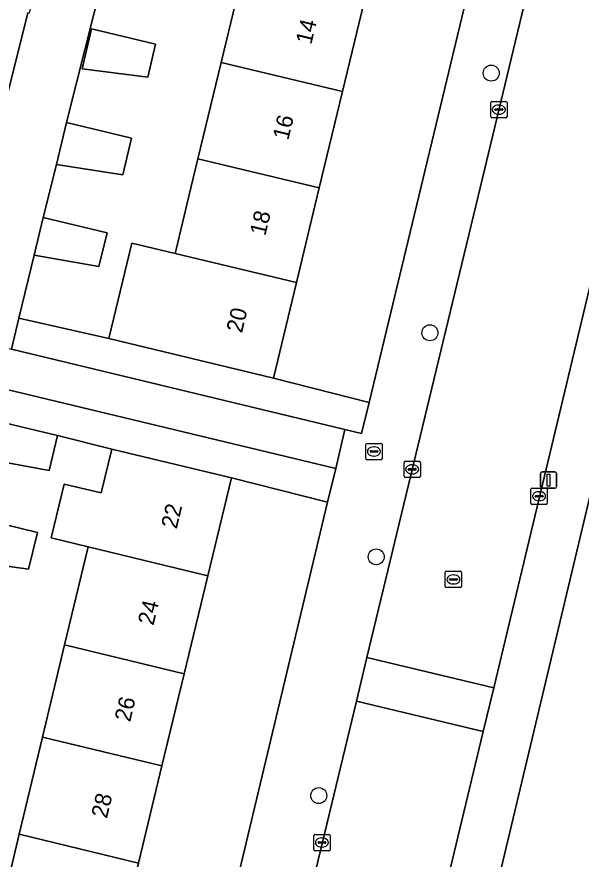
# Model space of a CAD drawing. Extents: x 162803 to 163818, y 381639 to 382475.
# Drawn here: x 163169.2 to 163203.7, y 382209.4 to 382261 of the extents above; entities that cross this region are included whole.
import ezdxf

# ---------------------------------------------------------------- set-up
doc = ezdxf.new("R2010")
doc.units = 0
for name, color, linetype in [('IMGEO_Boom', 7, 'Continuous'), ('IMGEO_Brandkraan', 7, 'Continuous'), ('IMGEO_Erf', 7, 'Continuous'), ('IMGEO_Groenvoorziening', 7, 'Continuous'), ('IMGEO_Kolk', 7, 'Continuous'), ('IMGEO_Lichtmast', 7, 'Continuous'), ('IMGEO_Pand', 7, 'Continuous'), ('IMGEO_Pand_nummerreeks', 7, 'Continuous'), ('IMGEO_Rijbaan_lokaal_open', 7, 'Continuous'), ('IMGEO_Rioolput', 7, 'Continuous'), ('IMGEO_Voetpad_open', 7, 'Continuous')]:
    doc.layers.add(name, color=color, linetype=linetype)

msp = doc.modelspace()

# ---------------------------------------------------------------- linework, layer by layer
at = {"layer": 'IMGEO_Boom'}
for centre in [(163198.228, 382257.543), (163194.472, 382241.631), (163191.182, 382227.904), (163187.664, 382213.274)]:
    msp.add_circle(centre, 0.489, dxfattribs=at)
at = {"layer": 'IMGEO_Brandkraan'}
for p, q in [((163190.544, 382233.931), (163190.544, 382234.783)), ((163190.619, 382234.857), (163191.471, 382234.857)), ((163191.032, 382234.637), (163191.057, 382234.637)), ((163191.545, 382234.783), (163191.545, 382233.931)), ((163190.803, 382234.351), (163190.803, 382234.363)), ((163191.241, 382234.314), (163190.843, 382234.314)), ((163190.846, 382234.4), (163191.244, 382234.4)), ((163191.055, 382234.077), (163191.03, 382234.077)), ((163191.287, 382234.363), (163191.287, 382234.351)), ((163191.471, 382233.857), (163190.619, 382233.857))]:
    msp.add_line(p, q, dxfattribs=at)
for points in [[(163190.544, 382233.931), (163190.544, 382234.783)], [(163190.619, 382234.857), (163191.471, 382234.857)], [(163191.545, 382234.783), (163191.545, 382233.931)], [(163191.471, 382233.857), (163190.619, 382233.857)]]:
    msp.add_lwpolyline(points, dxfattribs=at)
for centre, radius, start, end in [((163190.621, 382234.781), 0.0765, 91.552, 178.448), ((163190.621, 382234.781), 0.0765, 91.552, 178.448), ((163191.469, 382234.781), 0.0765, 1.552, 88.448), ((163191.469, 382234.781), 0.0765, 1.552, 88.448), ((163190.843, 382234.36), 0.0403, 85.8775, 175.7526), ((163190.84, 382234.35), 0.0366, 178.938, 274.7102), ((163191.244, 382234.357), 0.043, 264.8664, 352.4533), ((163191.248, 382234.362), 0.0386, 1.7309, 96.639), ((163190.621, 382233.933), 0.0765, 181.552, 268.448), ((163190.621, 382233.933), 0.0765, 181.552, 268.448), ((163191.469, 382233.933), 0.0765, 271.552, 358.448), ((163191.469, 382233.933), 0.0765, 271.552, 358.448)]:
    msp.add_arc(centre, radius, start, end, dxfattribs=at)
for centre, major_axis, ratio, start_param, end_param in [((163191.031, 382234.357), (-0.387, 0.002), 0.722429, 4.712389, 7.853982), ((163191.056, 382234.357), (-0.39, 0.002), 0.717154, 1.570796, 4.712389)]:
    msp.add_ellipse(centre, major_axis=major_axis, ratio=ratio, start_param=start_param, end_param=end_param, dxfattribs=at)
at = {"layer": 'IMGEO_Erf'}
for points in [[(163193.788, 382250), (163204.875, 382296.09), (163198.99, 382297.502), (163197.558, 382291.542), (163196.163, 382285.737), (163194.78, 382279.981), (163193.373, 382274.127), (163191.894, 382267.972), (163190.583, 382262.516), (163189.117, 382256.414), (163187.699, 382250.511), (163187.576, 382250), (163186.304, 382244.706), (163184.898, 382238.854), (163190.746, 382237.354)], [(163177.675, 382259.313), (163177.189, 382257.288), (163173.168, 382257.803), (163173.756, 382260.254)], [(163172.103, 382222.512), (163173.544, 382228.515), (163171.272, 382229.061), (163172.066, 382232.367), (163174.338, 382231.822), (163174.984, 382234.51), (163171.664, 382235.339), (163171.158, 382233.187), (163167.151, 382233.933), (163162.177, 382212.885), (163166.181, 382211.923), (163165.646, 382209.693), (163161.56, 382210.274), (163161.317, 382209.247), (163159.257, 382209.535), (163158.683, 382207.182), (163167.883, 382204.938), (163169.316, 382210.907), (163170.745, 382216.858)], [(163188.207, 382231.249), (163182.321, 382232.741), (163180.875, 382226.747), (163179.428, 382220.746), (163178.064, 382215.093), (163176.63, 382209.144), (163175.19, 382203.175), (163181.162, 382201.749)], [(163165.794, 382227.729), (163166.428, 382230.367), (163170.435, 382229.405), (163169.895, 382227.157)]]:
    msp.add_lwpolyline(points, close=True, dxfattribs=at)
for points in [[(163174.478, 382263.53), (163172.221, 382254.514), (163176.201, 382253.558), (163175.661, 382251.306), (163171.602, 382251.937), (163170.788, 382248.691), (163174.697, 382247.748), (163174.199, 382245.683), (163170.232, 382246.387), (163169.303, 382242.529), (163174.805, 382241.277), (163176.211, 382247.131), (163178.87, 382246.492), (163178.927, 382246.728), (163179.713, 382250), (163180.265, 382252.298), (163181.682, 382258.2), (163183.148, 382264.303)], [(163158.553, 382263.777), (163157.118, 382257.827), (163155.755, 382252.175), (163155.23, 382250), (163154.299, 382246.14), (163161.513, 382244.425), (163162.007, 382246.47), (163165.967, 382245.764), (163169.853, 382261.227)], [(163208.662, 382250), (163195.885, 382196.387), (163195.134, 382193.161), (163224.627, 382186.06)]]:
    msp.add_lwpolyline(points, dxfattribs=at)
at = {"layer": 'IMGEO_Groenvoorziening'}
for points in [[(163174.805, 382241.277), (163169.303, 382242.529), (163168.844, 382240.625), (163189.262, 382235.713), (163190.286, 382235.467), (163190.746, 382237.354), (163184.898, 382238.854)], [(163169.509, 382237.937), (163168.215, 382238.248), (163167.743, 382236.285), (163169.019, 382235.977), (163171.664, 382235.339), (163174.984, 382234.51), (163182.321, 382232.741), (163188.207, 382231.249), (163188.703, 382233.318)]]:
    msp.add_lwpolyline(points, close=True, dxfattribs=at)
at = {"layer": 'IMGEO_Kolk'}
for p, q in [((163198.192, 382254.879), (163198.192, 382255.731)), ((163198.267, 382255.805), (163199.119, 382255.805)), ((163199.193, 382255.731), (163199.193, 382254.879)), ((163198.451, 382255.299), (163198.451, 382255.311)), ((163198.889, 382255.262), (163198.491, 382255.262)), ((163198.494, 382255.348), (163198.892, 382255.348)), ((163198.68, 382255.585), (163198.705, 382255.585)), ((163198.935, 382255.311), (163198.935, 382255.299)), ((163199.119, 382254.805), (163198.267, 382254.805)), ((163198.703, 382255.025), (163198.678, 382255.025)), ((163192.885, 382232.839), (163192.885, 382233.691)), ((163192.96, 382233.765), (163193.812, 382233.765)), ((163193.373, 382233.545), (163193.398, 382233.545)), ((163193.886, 382233.691), (163193.886, 382232.839)), ((163193.144, 382233.259), (163193.144, 382233.271)), ((163193.582, 382233.222), (163193.184, 382233.222)), ((163193.187, 382233.308), (163193.585, 382233.308)), ((163193.396, 382232.985), (163193.371, 382232.985)), ((163193.628, 382233.271), (163193.628, 382233.259)), ((163193.812, 382232.765), (163192.96, 382232.765)), ((163200.656, 382231.191), (163200.656, 382232.043)), ((163200.731, 382232.117), (163201.583, 382232.117)), ((163201.657, 382232.043), (163201.657, 382231.191)), ((163200.915, 382231.611), (163200.915, 382231.623)), ((163201.353, 382231.574), (163200.955, 382231.574)), ((163200.958, 382231.66), (163201.356, 382231.66)), ((163201.144, 382231.897), (163201.169, 382231.897)), ((163201.399, 382231.623), (163201.399, 382231.611)), ((163201.583, 382231.117), (163200.731, 382231.117)), ((163201.167, 382231.337), (163201.142, 382231.337)), ((163187.358, 382209.973), (163187.358, 382210.825)), ((163187.433, 382210.899), (163188.285, 382210.899)), ((163188.359, 382210.825), (163188.359, 382209.973)), ((163187.617, 382210.393), (163187.617, 382210.405)), ((163188.055, 382210.356), (163187.657, 382210.356)), ((163187.66, 382210.442), (163188.058, 382210.442)), ((163187.846, 382210.679), (163187.871, 382210.679)), ((163188.101, 382210.405), (163188.101, 382210.393)), ((163188.285, 382209.899), (163187.433, 382209.899)), ((163187.869, 382210.119), (163187.844, 382210.119))]:
    msp.add_line(p, q, dxfattribs=at)
for points in [[(163198.192, 382254.879), (163198.192, 382255.731)], [(163198.267, 382255.805), (163199.119, 382255.805)], [(163199.193, 382255.731), (163199.193, 382254.879)], [(163199.119, 382254.805), (163198.267, 382254.805)], [(163192.885, 382232.839), (163192.885, 382233.691)], [(163192.96, 382233.765), (163193.812, 382233.765)], [(163193.886, 382233.691), (163193.886, 382232.839)], [(163193.812, 382232.765), (163192.96, 382232.765)], [(163200.656, 382231.191), (163200.656, 382232.043)], [(163200.731, 382232.117), (163201.583, 382232.117)], [(163201.657, 382232.043), (163201.657, 382231.191)], [(163201.583, 382231.117), (163200.731, 382231.117)], [(163187.358, 382209.973), (163187.358, 382210.825)], [(163187.433, 382210.899), (163188.285, 382210.899)], [(163188.359, 382210.825), (163188.359, 382209.973)], [(163188.285, 382209.899), (163187.433, 382209.899)]]:
    msp.add_lwpolyline(points, dxfattribs=at)
for centre, radius, start, end in [((163198.269, 382255.729), 0.0765, 91.552, 178.448), ((163198.269, 382255.729), 0.0765, 91.552, 178.448), ((163199.117, 382255.729), 0.0765, 1.552, 88.448), ((163199.117, 382255.729), 0.0765, 1.552, 88.448), ((163198.491, 382255.308), 0.0403, 85.8775, 175.7526), ((163198.488, 382255.298), 0.0366, 178.938, 274.7102), ((163198.892, 382255.305), 0.043, 264.8664, 352.4533), ((163198.896, 382255.31), 0.0386, 1.7309, 96.639), ((163198.269, 382254.881), 0.0765, 181.552, 268.448), ((163198.269, 382254.881), 0.0765, 181.552, 268.448), ((163199.117, 382254.881), 0.0765, 271.552, 358.448), ((163199.117, 382254.881), 0.0765, 271.552, 358.448), ((163192.962, 382233.689), 0.0765, 91.552, 178.448), ((163192.962, 382233.689), 0.0765, 91.552, 178.448), ((163193.81, 382233.689), 0.0765, 1.552, 88.448), ((163193.81, 382233.689), 0.0765, 1.552, 88.448), ((163193.184, 382233.268), 0.0403, 85.8775, 175.7526), ((163193.181, 382233.258), 0.0366, 178.938, 274.7102), ((163193.585, 382233.265), 0.043, 264.8664, 352.4533), ((163193.589, 382233.27), 0.0386, 1.7309, 96.639), ((163192.962, 382232.841), 0.0765, 181.552, 268.448), ((163192.962, 382232.841), 0.0765, 181.552, 268.448), ((163193.81, 382232.841), 0.0765, 271.552, 358.448), ((163193.81, 382232.841), 0.0765, 271.552, 358.448), ((163200.733, 382232.041), 0.0765, 91.552, 178.448), ((163200.733, 382232.041), 0.0765, 91.552, 178.448), ((163201.581, 382232.041), 0.0765, 1.552, 88.448), ((163201.581, 382232.041), 0.0765, 1.552, 88.448), ((163200.955, 382231.62), 0.0403, 85.8775, 175.7526), ((163200.952, 382231.61), 0.0366, 178.938, 274.7102), ((163201.356, 382231.617), 0.043, 264.8664, 352.4533), ((163201.36, 382231.622), 0.0386, 1.7309, 96.639), ((163200.733, 382231.193), 0.0765, 181.552, 268.448), ((163200.733, 382231.193), 0.0765, 181.552, 268.448), ((163201.581, 382231.193), 0.0765, 271.552, 358.448), ((163201.581, 382231.193), 0.0765, 271.552, 358.448), ((163187.435, 382210.823), 0.0765, 91.552, 178.448), ((163187.435, 382210.823), 0.0765, 91.552, 178.448), ((163188.283, 382210.823), 0.0765, 1.552, 88.448), ((163188.283, 382210.823), 0.0765, 1.552, 88.448), ((163187.657, 382210.402), 0.0403, 85.8775, 175.7526), ((163187.654, 382210.392), 0.0366, 178.938, 274.7102), ((163188.058, 382210.399), 0.043, 264.8664, 352.4533), ((163188.062, 382210.404), 0.0386, 1.7309, 96.639), ((163187.435, 382209.975), 0.0765, 181.552, 268.448), ((163187.435, 382209.975), 0.0765, 181.552, 268.448), ((163188.283, 382209.975), 0.0765, 271.552, 358.448), ((163188.283, 382209.975), 0.0765, 271.552, 358.448)]:
    msp.add_arc(centre, radius, start, end, dxfattribs=at)
for centre, major_axis, ratio, start_param, end_param in [((163198.679, 382255.305), (-0.387, 0.002), 0.722429, 4.712389, 7.853982), ((163198.704, 382255.305), (-0.39, 0.002), 0.717154, 1.570796, 4.712389), ((163193.372, 382233.265), (-0.387, 0.002), 0.722429, 4.712389, 7.853982), ((163193.397, 382233.265), (-0.39, 0.002), 0.717154, 1.570796, 4.712389), ((163201.143, 382231.617), (-0.387, 0.002), 0.722429, 4.712389, 7.853982), ((163201.168, 382231.617), (-0.39, 0.002), 0.717154, 1.570796, 4.712389), ((163187.845, 382210.399), (-0.387, 0.002), 0.722429, 4.712389, 7.853982), ((163187.87, 382210.399), (-0.39, 0.002), 0.717154, 1.570796, 4.712389)]:
    msp.add_ellipse(centre, major_axis=major_axis, ratio=ratio, start_param=start_param, end_param=end_param, dxfattribs=at)
at = {"layer": 'IMGEO_Lichtmast'}
for p, q in [((163201.236, 382232.204), (163201.236, 382233.004)), ((163201.236, 382233.004), (163201.236, 382232.204)), ((163201.336, 382233.104), (163202.126, 382233.104)), ((163202.126, 382233.104), (163201.336, 382233.104)), ((163202.226, 382233.004), (163202.226, 382232.204)), ((163202.226, 382232.204), (163202.226, 382233.004)), ((163202.126, 382232.104), (163201.336, 382232.104)), ((163201.336, 382232.104), (163202.126, 382232.104))]:
    msp.add_line(p, q, dxfattribs=at)
msp.add_lwpolyline([(163201.656, 382232.979), (163201.806, 382232.979), (163201.806, 382232.229), (163201.656, 382232.229), (163201.656, 382232.979)], dxfattribs=at)
for centre, start, end in [((163201.336, 382233.004), 90, 180), ((163201.336, 382233.004), 90, 180), ((163202.126, 382233.004), 0, 90), ((163202.126, 382233.004), 360, 90), ((163201.336, 382232.204), 180, 270), ((163201.336, 382232.204), 180, 270), ((163202.126, 382232.204), 270, 0), ((163202.126, 382232.204), 270, 0)]:
    msp.add_arc(centre, 0.1, start, end, dxfattribs=at)
at = {"layer": 'IMGEO_Pand'}
for points in [[(163183.148, 382264.303), (163181.682, 382258.2), (163189.117, 382256.414), (163190.583, 382262.516)], [(163177.189, 382257.288), (163177.675, 382259.313), (163173.756, 382260.254), (163173.168, 382257.803)], [(163189.117, 382256.414), (163181.682, 382258.2), (163180.265, 382252.298), (163187.699, 382250.511)], [(163172.221, 382254.514), (163171.602, 382251.937), (163175.661, 382251.306), (163176.201, 382253.558)], [(163187.576, 382250), (163187.699, 382250.511), (163180.265, 382252.298), (163179.713, 382250), (163178.927, 382246.728), (163178.87, 382246.492), (163186.304, 382244.706)], [(163174.199, 382245.683), (163174.697, 382247.748), (163170.788, 382248.691), (163170.232, 382246.387)], [(163186.304, 382244.706), (163178.87, 382246.492), (163176.211, 382247.131), (163174.805, 382241.277), (163184.898, 382238.854)], [(163169.019, 382235.977), (163167.743, 382236.285), (163167.151, 382233.933), (163171.158, 382233.187), (163171.664, 382235.339)], [(163182.321, 382232.741), (163174.984, 382234.51), (163174.338, 382231.822), (163172.066, 382232.367), (163171.272, 382229.061), (163173.544, 382228.515), (163180.875, 382226.747)], [(163169.895, 382227.157), (163170.435, 382229.405), (163166.428, 382230.367), (163165.794, 382227.729)], [(163172.103, 382222.512), (163179.428, 382220.746), (163180.875, 382226.747), (163173.544, 382228.515)], [(163172.103, 382222.512), (163170.745, 382216.858), (163178.064, 382215.093), (163179.428, 382220.746)], [(163169.316, 382210.907), (163176.63, 382209.144), (163178.064, 382215.093), (163170.745, 382216.858)], [(163169.316, 382210.907), (163167.883, 382204.938), (163175.19, 382203.175), (163176.63, 382209.144)]]:
    msp.add_lwpolyline(points, close=True, dxfattribs=at)
at = {"layer": 'IMGEO_Rijbaan_lokaal_open'}
msp.add_lwpolyline([(163207.079, 382255.92), (163210.146, 382268.873), (163213.29, 382280.995), (163205.323, 382282.906), (163197.427, 382250), (163190.618, 382221.745), (163198.38, 382219.883), (163205.6, 382250), (163206.824, 382254.998)], dxfattribs=at)
for points in [[(163197.737, 382217.199), (163198.38, 382219.883), (163190.618, 382221.745), (163189.971, 382219.062)], [(163182.664, 382154.325), (163197.737, 382217.199), (163189.971, 382219.062), (163174.825, 382156.215)]]:
    msp.add_lwpolyline(points, close=True, dxfattribs=at)
at = {"layer": 'IMGEO_Rioolput'}
for p, q in [((163195.411, 382226.095), (163195.411, 382226.947)), ((163195.486, 382227.021), (163196.338, 382227.021)), ((163195.899, 382226.801), (163195.924, 382226.801)), ((163196.412, 382226.947), (163196.412, 382226.095)), ((163195.67, 382226.515), (163195.67, 382226.527)), ((163196.108, 382226.478), (163195.71, 382226.478)), ((163195.713, 382226.564), (163196.111, 382226.564)), ((163196.154, 382226.527), (163196.154, 382226.515)), ((163196.338, 382226.021), (163195.486, 382226.021)), ((163195.922, 382226.241), (163195.897, 382226.241))]:
    msp.add_line(p, q, dxfattribs=at)
for points in [[(163195.411, 382226.095), (163195.411, 382226.947)], [(163195.486, 382227.021), (163196.338, 382227.021)], [(163196.412, 382226.947), (163196.412, 382226.095)], [(163196.338, 382226.021), (163195.486, 382226.021)]]:
    msp.add_lwpolyline(points, dxfattribs=at)
for centre, radius, start, end in [((163195.488, 382226.945), 0.0765, 91.552, 178.448), ((163195.488, 382226.945), 0.0765, 91.552, 178.448), ((163196.336, 382226.945), 0.0765, 1.552, 88.448), ((163196.336, 382226.945), 0.0765, 1.552, 88.448), ((163195.71, 382226.524), 0.0403, 85.8775, 175.7526), ((163195.707, 382226.514), 0.0366, 178.938, 274.7102), ((163196.111, 382226.521), 0.043, 264.8664, 352.4533), ((163196.115, 382226.526), 0.0386, 1.7309, 96.639), ((163195.488, 382226.097), 0.0765, 181.552, 268.448), ((163195.488, 382226.097), 0.0765, 181.552, 268.448), ((163196.336, 382226.097), 0.0765, 271.552, 358.448), ((163196.336, 382226.097), 0.0765, 271.552, 358.448)]:
    msp.add_arc(centre, radius, start, end, dxfattribs=at)
for centre, major_axis, ratio, start_param, end_param in [((163195.898, 382226.521), (-0.387, 0.002), 0.722429, 4.712389, 7.853982), ((163195.923, 382226.521), (-0.39, 0.002), 0.717154, 1.570796, 4.712389)]:
    msp.add_ellipse(centre, major_axis=major_axis, ratio=ratio, start_param=start_param, end_param=end_param, dxfattribs=at)
at = {"layer": 'IMGEO_Voetpad_open'}
for points in [[(163211.924, 382316.587), (163203.509, 382318.352), (163203.203, 382316.877), (163201.421, 382309.498), (163199.669, 382302.131), (163199.068, 382299.644), (163199.002, 382299.363), (163198.588, 382297.599), (163198.99, 382297.502), (163204.875, 382296.09), (163193.788, 382250), (163190.746, 382237.354), (163190.286, 382235.467), (163189.262, 382235.713), (163188.703, 382233.318), (163188.207, 382231.249), (163181.162, 382201.749), (163166.779, 382141.517), (163165.995, 382138.411)], [(163174.142, 382153.38), (163174.825, 382156.215), (163189.971, 382219.062), (163190.618, 382221.745), (163197.427, 382250), (163205.323, 382282.906), (163205.989, 382285.68), (163212.298, 382311.975)], [(163206.824, 382254.998), (163205.6, 382250), (163198.38, 382219.883), (163197.737, 382217.199), (163182.664, 382154.325), (163181.993, 382151.527), (163172.306, 382111.79)], [(163174.255, 382106.523), (163174.616, 382107.997), (163176.66, 382116.978), (163193.704, 382187.277), (163194.519, 382190.638), (163195.134, 382193.161), (163195.885, 382196.387), (163208.662, 382250)], [(163143.569, 382244.359), (163143.654, 382244.338), (163143.74, 382244.321), (163144.497, 382244.161), (163146.086, 382243.768), (163147.445, 382243.263), (163152.798, 382241.958), (163163.236, 382239.446), (163163.242, 382239.472), (163166.392, 382238.693), (163168.215, 382238.248), (163169.509, 382237.937), (163188.703, 382233.318), (163189.262, 382235.713), (163168.844, 382240.625)]]:
    msp.add_lwpolyline(points, dxfattribs=at)
msp.add_lwpolyline([(163174.478, 382263.53), (163175.063, 382265.964), (163175.938, 382269.391), (163172.175, 382270.465), (163170.455, 382263.623), (163170.515, 382263.613), (163169.935, 382261.207), (163169.853, 382261.227), (163165.967, 382245.764), (163165.416, 382243.483), (163164.968, 382241.557), (163168.844, 382240.625), (163169.303, 382242.529), (163170.232, 382246.387), (163170.788, 382248.691), (163171.602, 382251.937), (163172.221, 382254.514)], close=True, dxfattribs=at)

# ---------------------------------------------------------------- texts
at = {"layer": 'IMGEO_Pand_nummerreeks'}
for s, rotation, p in [('14', 76.489, (163187.207, 382259.254)), ('16', 76.489, (163185.798, 382253.39)), ('18', 76.4899, (163184.39, 382247.528)), ('20', 76.4899, (163182.96, 382241.575)), ('22', 76.4383, (163178.964, 382229.569)), ('24', 76.4399, (163177.539, 382223.659)), ('26', 76.4399, (163176.112, 382217.746)), ('28', 76.4399, (163174.686, 382211.835))]:
    msp.add_text(s, height=1, rotation=rotation, dxfattribs=at).set_placement(p)

doc.saveas('drawing.dxf')
